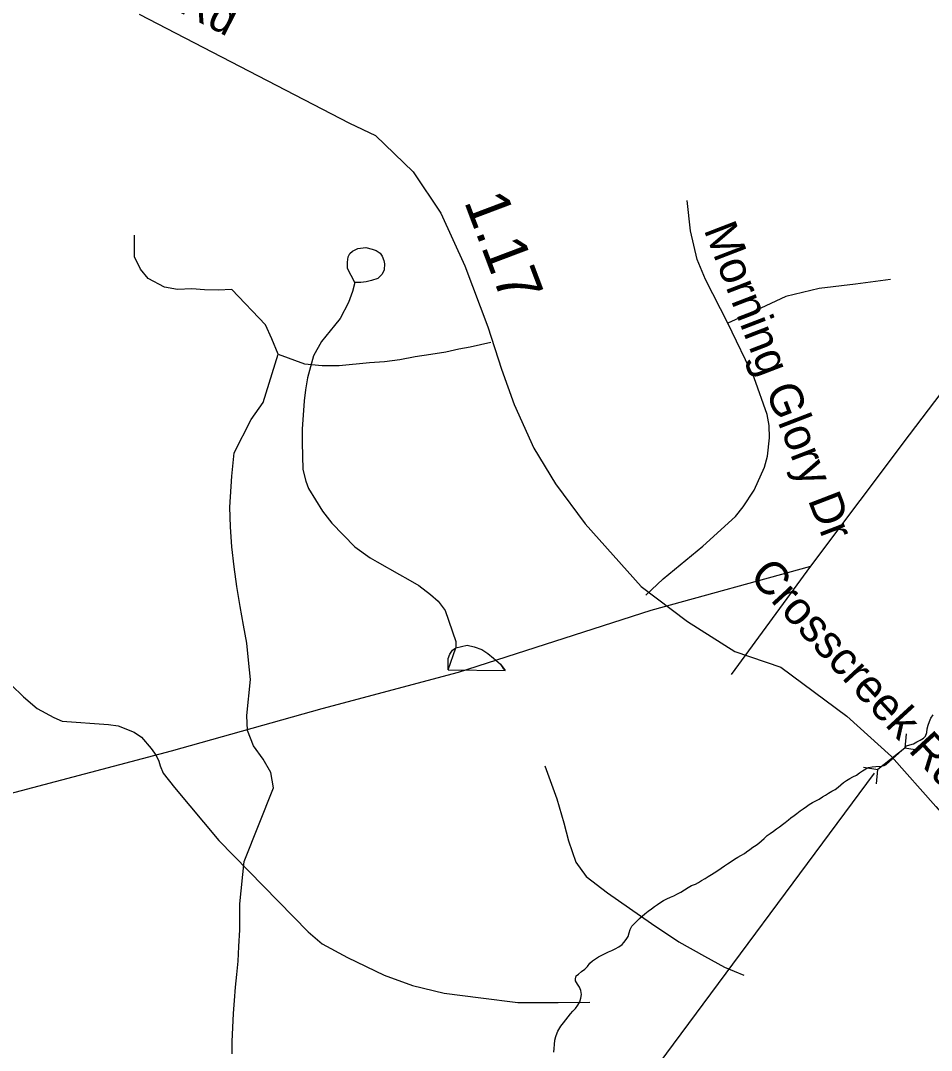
# Model space of a CAD drawing. Extents: x 1662474 to 1856135, y 779280 to 917889.
# Drawn here: x 1694072 to 1696691, y 864945 to 867907 of the extents above; entities that cross this region are included whole.
import ezdxf

# ---------------------------------------------------------------- set-up
doc = ezdxf.new("R2010")
doc.units = 0
for name, color, linetype in [('Exist Hydrographic Creek Single Shore', 7, 'Continuous'), ('Exist Hydrographic Misc Water Feature', 7, 'Continuous'), ('Exist Road Non-System Type 51', 7, 'Continuous'), ('Exist Road Non-System Type 51 Label', 7, 'Continuous'), ('Exist Road Secondary Structure Pipe CELL', 7, 'Continuous'), ('Exist Road Secondary Type 51 Attributed', 7, 'Continuous'), ('Exist Road Secondary Type 51 Label', 7, 'Continuous'), ('Exist Utilities Electrical Transmission Line', 7, 'Continuous'), ('Prop DGN Element Guardrail', 7, 'Continuous'), ('Prop Horizontal Alignment', 7, 'Continuous')]:
    doc.layers.add(name, color=color, linetype=linetype)

msp = doc.modelspace()

# ---------------------------------------------------------------- linework, layer by layer
at = {"layer": 'Exist Hydrographic Creek Single Shore'}
for points in [[(1696447.4, 865721.6), (1696456.6, 865727.1), (1696465.8, 865732.1), (1696475.8, 865736.8), (1696485.1, 865743.3), (1696493.4, 865749.6), (1696502.5, 865754.9), (1696510.6, 865758.6), (1696520.9, 865761.2), (1696531.4, 865762.2), (1696546.6, 865763.2), (1696555.2, 865765.1), (1696561, 865768), (1696616.1, 865816.6), (1696619.5, 865821.5), (1696629.5, 865823.9), (1696640.2, 865827.1), (1696649.5, 865832.3), (1696659.1, 865837.6), (1696668.9, 865843.3), (1696674.1, 865849.4), (1696677.9, 865859.9), (1696679.4, 865870.6), (1696681.8, 865880.6), (1696686, 865891.1), (1696690.1, 865900.5), (1696696.1, 865910.5)], [(1695674, 865075.4), (1695680, 865085.1), (1695682.9, 865095.3), (1695684.8, 865106.4), (1695683.1, 865117.4), (1695678.9, 865126.6), (1695673.6, 865135.8), (1695668.1, 865144.9), (1695667.6, 865150.7), (1695669.2, 865159.4), (1695676.2, 865164.9), (1695685.2, 865172.2), (1695694.6, 865179.1), (1695701.8, 865186.9), (1695709.1, 865196.1), (1695716.5, 865203.2), (1695724.9, 865208.2), (1695734.2, 865213.9), (1695743.2, 865219.2), (1695752.6, 865223.7), (1695762.4, 865228.4), (1695772.1, 865232.6), (1695782.1, 865237.6), (1695792.2, 865243.4), (1695802, 865250.2), (1695806.8, 865255.2), (1695813.2, 865263.8), (1695819.1, 865273), (1695822.2, 865283), (1695824.9, 865292.7), (1695830.1, 865302.4), (1695837.1, 865309.8), (1695844.5, 865317.1), (1695852.1, 865324.4), (1695859.2, 865331), (1695867.6, 865338.4), (1695876.9, 865346), (1695886, 865352.2), (1695894.9, 865359.1), (1695903.6, 865364.9), (1695912.8, 865371.4), (1695921.1, 865376.7), (1695930.9, 865381.4), (1695941.4, 865385.6), (1695950.6, 865389.8), (1695961.1, 865395.3), (1695970.5, 865400.6), (1695980.8, 865407.1), (1695991.5, 865413.7), (1696001.5, 865419.2), (1696012.5, 865423.4), (1696021.4, 865428.1), (1696030.6, 865433.6), (1696040.4, 865439.4), (1696049.2, 865445.2), (1696058.8, 865451.2), (1696066.9, 865456.4), (1696077.1, 865462.5), (1696087.2, 865469.1), (1696096.5, 865476.1), (1696104.9, 865482.2), (1696115.1, 865489), (1696124.9, 865494.8), (1696134.5, 865500.6), (1696143.2, 865506.1), (1696153.5, 865511.8), (1696160, 865516.1), (1696169.5, 865523.1), (1696178.1, 865529.4), (1696187, 865535.2), (1696195.1, 865541.5), (1696203.2, 865547.8), (1696210.9, 865554.9), (1696219, 865563), (1696228, 865569.1), (1696237.1, 865575.4), (1696245.9, 865582.4), (1696254.2, 865588.2), (1696263.1, 865594.5), (1696271, 865601.1), (1696280.2, 865608.7), (1696287.5, 865614.2), (1696296.5, 865621), (1696304.4, 865626.8), (1696314, 865633.9), (1696323, 865640.2), (1696332.1, 865646.8), (1696340, 865652.2), (1696349.2, 865658.3), (1696359.5, 865663), (1696368.4, 865668), (1696377.9, 865674.3), (1696386.8, 865679.2), (1696395.6, 865684.8), (1696405.1, 865690.6), (1696414.4, 865696.1), (1696423.5, 865702.4), (1696430.6, 865709.2), (1696438.5, 865716), (1696447.4, 865721.6)], [(1695605.8, 864939.7), (1695606.5, 864951), (1695607.2, 864962.5), (1695608.4, 864974.6), (1695611.2, 864984.8), (1695614.6, 864995.3), (1695617, 865000.1), (1695619.6, 865005.6), (1695625.9, 865014.8), (1695633, 865024.2), (1695639.5, 865032.9), (1695653.2, 865050.4), (1695659.8, 865058.1), (1695667.4, 865065.9), (1695674, 865075.4)]]:
    msp.add_lwpolyline(points, dxfattribs=at)
at = {"layer": 'Exist Hydrographic Misc Water Feature'}
for q in [(1695323.5, 866103.1), (1695465.2, 866038)]:
    msp.add_line((1695301.9, 866039.7), q, dxfattribs=at)
for points in [[(1695033.1, 867153.7), (1695011.7, 867194.3), (1695012, 867212.3), (1695013.8, 867227.9), (1695018.6, 867237.6), (1695026.1, 867244.1), (1695042.1, 867252), (1695064.7, 867254.8), (1695082.8, 867250.3), (1695094.1, 867245.9), (1695106, 867238.4), (1695112, 867230.1), (1695116.1, 867217.5), (1695117.9, 867207.7), (1695117.1, 867190.5), (1695111.7, 867178.4), (1695098.7, 867165.5), (1695080.5, 867160.1), (1695065.2, 867156.2), (1695050.1, 867154.2), (1695033.1, 867153.7)], [(1695033.1, 867153.7), (1695011.7, 867194.3), (1695012, 867212.3), (1695013.8, 867227.9), (1695018.6, 867237.6), (1695026.1, 867244.1), (1695042.1, 867252), (1695064.7, 867254.8), (1695082.8, 867250.3), (1695094.1, 867245.9), (1695106, 867238.4), (1695112, 867230.1), (1695116.1, 867217.5), (1695117.9, 867207.7), (1695117.1, 867190.5), (1695111.7, 867178.4), (1695098.7, 867165.5), (1695080.5, 867160.1), (1695065.2, 867156.2), (1695050.1, 867154.2), (1695033.1, 867153.7)], [(1695033.1, 867153.7), (1695026.2, 867128.4), (1695014.3, 867096.6), (1694990.4, 867050.3), (1694974.4, 867030.1), (1694936.7, 866984.1), (1694914.4, 866942.7), (1694897.1, 866879.9), (1694891, 866845.5), (1694887.2, 866813.6), (1694881.5, 866731.7), (1694881.6, 866693.8), (1694883.8, 866615.9), (1694891.9, 866582.1), (1694899.9, 866561.4), (1694940.3, 866495.8), (1694966.5, 866461.6), (1695032.6, 866393.8), (1695076.7, 866362.5), (1695096.8, 866350.6), (1695161.1, 866314), (1695185, 866300.4), (1695216.9, 866282.5), (1695251.1, 866256.4), (1695273.1, 866237.1), (1695293.3, 866210.3), (1695323.8, 866121.1), (1695323.5, 866103.1)], [(1695323.5, 866103.1), (1695356.1, 866110.7), (1695376.1, 866106.2), (1695397.9, 866098.3), (1695415.9, 866086.5), (1695431.8, 866073.8), (1695451.8, 866056.1), (1695459.8, 866043.7), (1695465.2, 866038)], [(1695323.5, 866103.1), (1695356.1, 866110.7), (1695376.1, 866106.2), (1695397.9, 866098.3), (1695415.9, 866086.5), (1695431.8, 866073.8), (1695451.8, 866056.1), (1695465.2, 866038)], [(1695301.9, 866039.7), (1695301.8, 866058.4), (1695301.9, 866072.3), (1695305.9, 866084.5), (1695314, 866096.7), (1695323.5, 866103.1)], [(1694044.8, 865997), (1694080.1, 865961.8), (1694119.5, 865929), (1694167.1, 865902.5), (1694191.1, 865892.3), (1694324.1, 865883), (1694352.1, 865878.4), (1694397.9, 865860.1), (1694419.7, 865845.8), (1694447.6, 865813.1), (1694461.3, 865793.2), (1694469.2, 865777.5), (1694473, 865763.4), (1694481.6, 865742.7), (1694513.8, 865701.1), (1694641.4, 865549), (1694899.1, 865286.2), (1694938.6, 865251.7), (1695011.6, 865212.4), (1695117.1, 865161.1), (1695198.5, 865131.6), (1695290.2, 865110), (1695395.9, 865096.3), (1695501.8, 865082.6), (1695617.8, 865082.8), (1695708.9, 865084.2)], [(1695579.5, 865763.8), (1695613.8, 865668.8), (1695634.6, 865600.2), (1695647.8, 865548.3), (1695668.8, 865486.3), (1695698.1, 865445.5), (1695759.4, 865398.3), (1695886, 865310.4), (1695965.1, 865257), (1696038.4, 865216.1), (1696095.9, 865184.7), (1696151.5, 865161.4)]]:
    msp.add_lwpolyline(points, dxfattribs=at)
at = {"layer": 'Exist Road Non-System Type 51'}
for points in [[(1696105.6, 867037), (1696041.8, 867162.2), (1696017.6, 867220.4), (1695999, 867302.6), (1695988.8, 867390.2)], [(1694812.1, 866947.5), (1694794.6, 866991.6), (1694776.2, 867032.5), (1694679.1, 867133.7), (1694640.1, 867132.4), (1694600.4, 867133.4), (1694563.9, 867135.5), (1694522.6, 867134.2), (1694485.1, 867140.4), (1694438.2, 867165.1), (1694416.4, 867192.1), (1694399.6, 867227.9), (1694399, 867290.1)], [(1696574.1, 867162.2), (1696473, 867149.4), (1696369.1, 867137), (1696273, 867113.4), (1696200.4, 867080.2), (1696105.6, 867037)], [(1695870.4, 866254.4), (1695919.8, 866302.1), (1696033.9, 866395.5), (1696127.6, 866480.9), (1696150.4, 866508.7), (1696181.5, 866556.4), (1696211.4, 866622.9), (1696220, 866654.4), (1696226, 866706.9), (1696224.4, 866742.5), (1696219.1, 866774.8), (1696181.6, 866880), (1696105.6, 867037)], [(1694812.1, 866947.5), (1694888.4, 866919.9), (1694939, 866915), (1694988.1, 866915.2), (1695075.4, 866923.6), (1695118.2, 866926.7), (1695162.6, 866932.2), (1695207, 866940.8), (1695251.9, 866947.9), (1695294.5, 866954.7), (1695331.8, 866962.8), (1695364.8, 866968.7), (1695423.8, 866982.2)], [(1694679.9, 864935.6), (1694680.5, 864971.1), (1694682.1, 865011.4), (1694684, 865051.2), (1694686.9, 865089.1), (1694690.2, 865126.8), (1694693.9, 865163.4), (1694697.6, 865201.9), (1694699.6, 865244.1), (1694702, 865292.4), (1694702.4, 865366.9), (1694714.5, 865488.5), (1694799.2, 865700), (1694790.9, 865744.4), (1694769.2, 865783), (1694741.4, 865820.9), (1694724.6, 865865.2), (1694722.4, 865908.6), (1694732.6, 866012.4), (1694727.4, 866068.1), (1694721.9, 866116.7), (1694712.9, 866167.9), (1694703.1, 866222.4), (1694694, 866279.2), (1694685.8, 866335.9), (1694679.6, 866393.5), (1694675.6, 866451.2), (1694673.8, 866507.9), (1694678.9, 866596.6), (1694685.8, 866664.1), (1694734.9, 866760.1), (1694768.9, 866809.1), (1694812.1, 866947.5)]]:
    msp.add_lwpolyline(points, dxfattribs=at)
at = {"layer": 'Exist Road Secondary Structure Pipe CELL'}
for p, q in [((1696619.1, 865855.8), (1696615.2, 865814.3)), ((1696615.2, 865814.3), (1696537, 865753.3)), ((1696656.4, 865808.1), (1696615.2, 865814.3)), ((1696495.8, 865759.5), (1696537, 865753.3)), ((1696533.1, 865711.8), (1696537, 865753.3))]:
    msp.add_line(p, q, dxfattribs=at)
at = {"layer": 'Exist Road Secondary Type 51 Attributed'}
msp.add_lwpolyline([(1694412.9, 867925.5), (1695017.2, 867612.4), (1695092.4, 867577.3), (1695201.2, 867471.9), (1695280.4, 867353.2), (1695349.6, 867201.6), (1695415.6, 867026.8), (1695455.1, 866904.9), (1695491.4, 866802.7), (1695547.5, 866677.4), (1695610.1, 866575.2), (1695695.9, 866459.9), (1695856.2, 866279.3), (1695989.6, 866179.3), (1696126, 866092.6), (1696258.2, 866047.1), (1696448.4, 865906.6), (1696576.5, 865791), (1696704.6, 865646.4), (1696789.1, 865550.1), (1696989.8, 865311.7), (1697089, 865179.5), (1697230.8, 864945.8)], dxfattribs=at)
at = {"layer": 'Exist Utilities Electrical Transmission Line'}
msp.add_line((1696116.6, 866026.5), (1696344.9, 866338.5), dxfattribs=at)
for points in [[(1696344.9, 866338.5), (1696628.6, 866715.5), (1697005.7, 867212), (1697467.2, 867793.1), (1697874.2, 868274.9)], [(1692959.6, 865393.2), (1693540.2, 865551.8), (1694505.4, 865807.2), (1694938.9, 865928.7), (1695331.1, 866033.2), (1695885.7, 866211.3), (1696344.9, 866338.5)]]:
    msp.add_lwpolyline(points, dxfattribs=at)
at = {"layer": 'Prop Horizontal Alignment'}
msp.add_line((1696526.8, 865742.9), (1695200.7, 863954.7), dxfattribs=at)

# ---------------------------------------------------------------- texts
at = {"layer": 'Exist Road Non-System Type 51 Label'}
msp.add_text('Morning Glory Dr', height=95, rotation=291.0725, dxfattribs=at).set_placement((1696035.8, 867306.3))
at = {"layer": 'Exist Road Secondary Type 51 Label'}
for rotation, p in [(333.0307, (1693917.7, 868241.7)), (312.537, (1696164.7, 866306.9))]:
    msp.add_text('Crosscreek Rd', height=95, rotation=rotation, dxfattribs=at).set_placement(p)
at = {"layer": 'Prop DGN Element Guardrail'}
msp.add_text('1.17', height=125, rotation=290.682, dxfattribs=at).set_placement((1695346.2, 867387.5))

doc.saveas('drawing.dxf')
